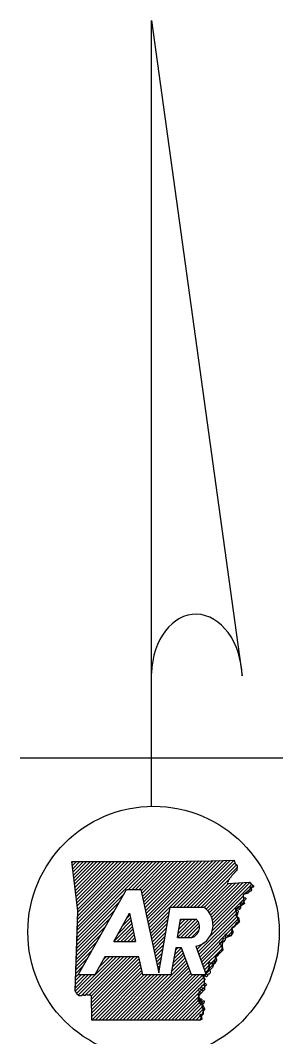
# Model space of a CAD drawing. Extents: x -117616 to 64730, y 54117 to 789866.
# Drawn here: x 62328.5 to 62372.9, y 55691.7 to 55863.5 of the extents above; entities that cross this region are included whole.
import ezdxf

# ---------------------------------------------------------------- set-up
doc = ezdxf.new("R2010")
doc.units = 0
doc.layers.add('R_Draft', color=7, linetype='Continuous')
doc.layers.add('R_Water Annot', color=7, linetype='Continuous')

msp = doc.modelspace()

# ---------------------------------------------------------------- linework, layer by layer
at = {"layer": 'R_Draft'}
for p, q in [((62350.73, 55863.5), (62366.07, 55752.7)), ((62350.73, 55730.63), (62350.73, 55863.5)), ((62328.54, 55738.85), (62372.92, 55738.85)), ((62338.31, 55702.13), (62346.5, 55716.6)), ((62346.5, 55716.6), (62348.94, 55716.6)), ((62344.34, 55707.81), (62347.02, 55712.55)), ((62353.88, 55713.59), (62359.57, 55713.59)), ((62355.65, 55711.54), (62358.33, 55711.54)), ((62344.34, 55707.81), (62348.03, 55707.81)), ((62355.12, 55708.45), (62357.56, 55708.45)), ((62355.8, 55706.74), (62354.82, 55706.74)), ((62357.5, 55702.13), (62355.8, 55706.74)), ((62358.21, 55706.98), (62360, 55702.13)), ((62342.84, 55705.17), (62341.12, 55702.13)), ((62348.6, 55705.17), (62342.84, 55705.17)), ((62341.12, 55702.13), (62338.31, 55702.13)), ((62354.02, 55702.13), (62349.25, 55702.13)), ((62360, 55702.13), (62357.5, 55702.13))]:
    msp.add_line(p, q, dxfattribs=at)
for points in [[(62337.25, 55721.29), (62345.35, 55721.29), (62352.47, 55721.31), (62360.85, 55721.43), (62364.74, 55721.53)], [(62337.25, 55721.3), (62345.35, 55721.29), (62352.46, 55721.31), (62360.85, 55721.44), (62364.74, 55721.53)], [(62337.84, 55699.37), (62338.29, 55712.97), (62337.25, 55721.3)], [(62338.14, 55708.7), (62338.29, 55712.97), (62337.25, 55721.29)], [(62367.29, 55717.8), (62367.99, 55717.07), (62366.24, 55715.63), (62366.43, 55714.18), (62364.93, 55713.19), (62365.44, 55710.96), (62364.29, 55709.91), (62364.18, 55708.76), (62362.78, 55708.26), (62362.56, 55706.09), (62361.55, 55705.01), (62361.06, 55703.38), (62359.59, 55702.04), (62359.7, 55699.66), (62358.7, 55698.54), (62359.61, 55696.51), (62358.98, 55694.48)], [(62363.54, 55717.62), (62367.34, 55717.81)], [(62363.54, 55717.61), (62367.34, 55717.81)], [(62348.94, 55716.6), (62351.95, 55702.52), (62353.88, 55713.59)], [(62347.02, 55712.55), (62348.03, 55707.81)], [(62355.12, 55708.45), (62355.65, 55711.54)], [(62337.84, 55699.37), (62338.14, 55708.7)], [(62354.82, 55706.74), (62354.02, 55702.13)], [(62349.25, 55702.13), (62348.6, 55705.17)], [(62358.98, 55694.48), (62340.62, 55694.51), (62340.61, 55698.57)], [(62358.98, 55694.48), (62340.62, 55694.51), (62340.61, 55698.57)]]:
    msp.add_lwpolyline(points, dxfattribs=at)
for centre, major_axis, ratio, start_param, end_param in [((62358.39, 55752.46), (-0.33, 10.65), 0.719778, 4.712385, 7.768526), ((62357.46, 55710.58), (-3.68, 0), 0.999987, 1.777838, 4.099264), ((62356.97, 55710.24), (-1.88, 0), 0.999987, 1.887169, 3.90762)]:
    msp.add_ellipse(centre, major_axis=major_axis, ratio=ratio, start_param=start_param, end_param=end_param, dxfattribs=at)
msp.add_ellipse((62351.08, 55709.38), major_axis=(21.26, 0), ratio=0.999976, dxfattribs=at)
for points in [[(62364.74, 55721.53), (62364.76, 55721.31), (62364.83, 55721.19), (62364.84, 55720.98), (62364.93, 55720.89), (62365.08, 55720.8), (62365.2, 55720.66), (62365.24, 55720.49), (62365.19, 55720.31), (62365.18, 55720.11), (62365.17, 55719.94), (62365.13, 55719.79), (62365.02, 55719.66), (62364.9, 55719.57), (62364.8, 55719.47), (62364.72, 55719.36), (62364.59, 55719.24), (62364.46, 55719.11), (62364.35, 55719), (62364.25, 55718.86), (62364.2, 55718.71), (62364.08, 55718.59), (62363.99, 55718.49), (62363.87, 55718.36), (62363.81, 55718.23), (62363.7, 55718.07), (62363.67, 55717.92), (62363.6, 55717.8), (62363.59, 55717.78)], [(62364.74, 55721.53), (62364.76, 55721.31), (62364.84, 55721.19), (62364.85, 55720.98), (62364.93, 55720.89), (62365.08, 55720.8), (62365.21, 55720.65), (62365.24, 55720.48), (62365.2, 55720.31), (62365.19, 55720.11), (62365.17, 55719.94), (62365.14, 55719.79), (62365.02, 55719.66), (62364.9, 55719.57), (62364.79, 55719.47), (62364.72, 55719.36), (62364.59, 55719.24), (62364.46, 55719.11), (62364.35, 55719), (62364.25, 55718.86), (62364.2, 55718.71), (62364.08, 55718.59), (62363.99, 55718.49), (62363.87, 55718.36), (62363.81, 55718.22), (62363.7, 55718.07), (62363.67, 55717.92), (62363.6, 55717.8), (62363.59, 55717.78)], [(62367.29, 55717.8), (62367.34, 55717.81), (62367.51, 55717.63), (62367.58, 55717.48), (62367.7, 55717.39), (62367.82, 55717.35), (62367.92, 55717.23), (62367.98, 55717.11), (62367.95, 55716.99), (62367.81, 55716.99), (62367.65, 55716.96), (62367.5, 55716.97), (62367.38, 55716.86), (62367.49, 55716.73), (62367.64, 55716.6), (62367.68, 55716.47), (62367.6, 55716.34), (62367.43, 55716.27), (62367.28, 55716.21), (62367.14, 55716.09), (62367.07, 55715.97), (62366.92, 55715.92), (62366.76, 55715.88), (62366.62, 55715.86), (62366.46, 55715.83), (62366.3, 55715.76), (62366.24, 55715.63), (62366.26, 55715.44), (62366.25, 55715.25), (62366.42, 55715.18), (62366.56, 55715.18), (62366.71, 55715.1), (62366.69, 55714.99), (62366.58, 55714.85), (62366.46, 55714.74), (62366.33, 55714.69), (62366.22, 55714.58), (62366.26, 55714.47), (62366.36, 55714.41), (62366.44, 55714.29), (62366.43, 55714.19), (62366.31, 55714.11), (62366.18, 55714.14), (62366.08, 55714.27), (62365.97, 55714.3), (62365.88, 55714.35), (62365.77, 55714.29), (62365.77, 55714.14), (62365.73, 55713.99), (62365.76, 55713.87), (62365.8, 55713.71), (62365.8, 55713.59), (62365.76, 55713.42), (62365.67, 55713.24), (62365.58, 55713.19), (62365.53, 55713.38), (62365.52, 55713.53), (62365.45, 55713.63), (62365.38, 55713.63), (62365.27, 55713.56), (62365.16, 55713.44), (62365.01, 55713.31), (62364.93, 55713.19), (62364.97, 55713.03), (62365.08, 55712.99), (62365.17, 55713.02), (62365.21, 55713.12), (62365.29, 55713.14), (62365.38, 55712.98)], [(62365.38, 55712.98), (62365.4, 55712.84), (62365.31, 55712.68), (62365.28, 55712.53), (62365.29, 55712.37), (62365.13, 55712.29), (62365, 55712.18), (62365.08, 55712.06), (62365.23, 55711.96), (62365.38, 55711.87), (62365.47, 55711.78), (62365.49, 55711.58), (62365.52, 55711.45), (62365.57, 55711.27), (62365.59, 55711.14), (62365.5, 55710.99), (62365.4, 55710.96), (62365.28, 55711), (62365.16, 55711.01), (62365.05, 55710.91), (62364.98, 55710.77), (62364.9, 55710.63), (62364.84, 55710.51), (62364.79, 55710.38), (62364.68, 55710.23), (62364.54, 55710.2), (62364.38, 55710.16), (62364.29, 55710.05), (62364.31, 55709.87), (62364.4, 55709.74), (62364.46, 55709.59), (62364.51, 55709.45), (62364.49, 55709.28), (62364.42, 55709.15), (62364.33, 55709.08), (62364.29, 55708.92), (62364.22, 55708.8), (62364.16, 55708.76), (62364.04, 55708.77), (62363.91, 55708.79), (62363.8, 55708.78), (62363.7, 55708.73), (62363.59, 55708.76), (62363.48, 55708.88), (62363.39, 55708.97), (62363.29, 55709.01), (62363.18, 55708.95), (62363.17, 55708.79), (62363.22, 55708.62), (62363.26, 55708.39), (62363.22, 55708.25), (62363.2, 55708.02)], [(62363.2, 55708.02), (62363.03, 55707.88), (62362.95, 55707.74), (62362.5, 55707.78), (62362.51, 55707.63), (62362.36, 55707.55), (62362.21, 55707.44), (62362.29, 55707.32), (62362.45, 55707.21), (62362.6, 55707.13), (62362.69, 55707.04), (62362.71, 55706.83), (62362.74, 55706.71), (62362.79, 55706.52), (62362.81, 55706.4), (62362.72, 55706.25), (62362.61, 55706.22), (62362.51, 55706.26), (62362.38, 55706.27), (62362.27, 55706.17), (62362.2, 55706.03), (62362.12, 55705.88), (62362.06, 55705.76), (62362.01, 55705.63), (62361.9, 55705.48), (62361.77, 55705.46), (62361.6, 55705.42), (62361.51, 55705.31), (62361.52, 55705.12), (62361.61, 55705), (62361.68, 55704.84), (62361.73, 55704.71), (62361.71, 55704.54), (62361.64, 55704.41), (62361.55, 55704.33), (62361.51, 55704.18), (62361.44, 55704.05), (62361.38, 55704.02), (62361.26, 55704.03), (62361.13, 55704.05), (62361.02, 55704.04), (62360.92, 55703.99), (62360.81, 55704.02), (62360.7, 55704.14), (62360.61, 55704.23), (62360.51, 55704.27), (62360.4, 55704.21), (62360.39, 55704.05), (62360.44, 55703.88), (62360.48, 55703.64), (62360.44, 55703.51), (62360.42, 55703.27)], [(62360.42, 55703.27), (62360.41, 55703.27), (62360.32, 55703.15), (62360.37, 55702.98), (62360.57, 55702.91), (62360.66, 55702.74), (62360.66, 55702.59), (62360.6, 55702.38), (62360.5, 55702.28), (62360.33, 55702.24), (62360.2, 55702.22), (62360.18, 55701.99), (62360.11, 55701.87), (62360.01, 55701.84), (62359.86, 55701.91), (62359.77, 55701.95), (62359.66, 55702), (62359.52, 55702.08), (62359.41, 55702.07), (62359.44, 55701.85), (62359.45, 55701.84), (62359.57, 55701.67), (62359.69, 55701.54), (62359.75, 55701.39)], [(62360.42, 55703.27), (62360.41, 55703.27), (62360.32, 55703.15), (62360.37, 55702.98), (62360.57, 55702.91), (62360.66, 55702.74), (62360.66, 55702.59), (62360.6, 55702.38), (62360.5, 55702.28), (62360.33, 55702.24), (62360.2, 55702.22), (62360.18, 55701.99), (62360.11, 55701.87), (62360.01, 55701.84), (62359.86, 55701.91), (62359.77, 55701.95), (62359.66, 55702), (62359.52, 55702.08), (62359.41, 55702.07), (62359.44, 55701.85), (62359.45, 55701.84), (62359.57, 55701.67), (62359.69, 55701.54), (62359.75, 55701.39)], [(62359.75, 55701.39), (62359.7, 55701.27), (62359.64, 55701.07), (62359.66, 55700.9), (62359.74, 55700.76), (62359.85, 55700.68), (62359.99, 55700.56), (62359.98, 55700.38), (62359.9, 55700.32), (62359.72, 55700.36), (62359.59, 55700.43), (62359.47, 55700.39), (62359.32, 55700.32), (62359.2, 55700.3), (62359.21, 55700.06), (62359.36, 55699.89), (62359.5, 55699.89), (62359.66, 55699.87), (62359.71, 55699.69), (62359.62, 55699.54), (62359.47, 55699.46), (62359.28, 55699.55), (62359.14, 55699.65), (62359.01, 55699.74), (62358.84, 55699.78), (62358.74, 55699.76), (62358.7, 55699.55), (62358.78, 55699.36), (62358.91, 55699.23), (62359.03, 55699.06), (62359.01, 55698.93), (62358.92, 55698.9), (62358.76, 55698.87), (62358.66, 55698.82), (62358.64, 55698.78), (62358.69, 55698.61), (62358.73, 55698.42), (62358.73, 55698.28), (62358.68, 55698.15), (62358.59, 55697.95), (62358.6, 55697.82), (62358.66, 55697.76), (62358.74, 55697.78), (62358.84, 55697.85), (62358.9, 55697.93), (62358.96, 55698.03), (62359.06, 55698.11), (62359.19, 55698.04), (62359.22, 55697.88), (62359.15, 55697.75), (62359.04, 55697.69), (62358.91, 55697.64), (62358.82, 55697.53), (62358.84, 55697.4), (62358.92, 55697.33), (62359.1, 55697.36), (62359.23, 55697.42), (62359.3, 55697.49), (62359.38, 55697.57), (62359.43, 55697.66), (62359.49, 55697.75), (62359.61, 55697.78), (62359.66, 55697.7), (62359.64, 55697.53), (62359.57, 55697.37), (62359.48, 55697.23), (62359.37, 55697.14), (62359.24, 55696.93), (62359.27, 55696.74), (62359.32, 55696.58), (62359.39, 55696.47), (62359.51, 55696.49), (62359.64, 55696.51), (62359.72, 55696.44), (62359.71, 55696.3), (62359.61, 55696.16), (62359.52, 55696.03), (62359.47, 55695.86), (62359.49, 55695.73), (62359.49, 55695.62), (62359.45, 55695.49), (62359.38, 55695.42), (62359.19, 55695.42), (62359, 55695.44), (62358.89, 55695.38), (62358.91, 55695.21), (62359.03, 55695.09), (62359.11, 55695.02), (62359.22, 55694.88), (62359.27, 55694.77), (62359.26, 55694.67), (62359.18, 55694.58), (62358.98, 55694.48)], [(62359.75, 55701.39), (62359.7, 55701.27), (62359.64, 55701.07), (62359.66, 55700.9), (62359.74, 55700.76), (62359.85, 55700.68), (62359.99, 55700.56), (62359.98, 55700.38), (62359.9, 55700.32), (62359.72, 55700.36), (62359.59, 55700.43), (62359.47, 55700.39), (62359.32, 55700.32), (62359.2, 55700.3), (62359.21, 55700.06), (62359.36, 55699.89), (62359.5, 55699.89), (62359.66, 55699.87), (62359.71, 55699.69), (62359.62, 55699.54), (62359.47, 55699.46), (62359.28, 55699.55), (62359.14, 55699.65), (62359.01, 55699.74), (62358.84, 55699.78), (62358.74, 55699.76), (62358.7, 55699.55), (62358.78, 55699.36), (62358.91, 55699.23), (62359.03, 55699.06), (62359.01, 55698.93), (62358.92, 55698.9), (62358.76, 55698.87), (62358.66, 55698.82), (62358.64, 55698.78), (62358.69, 55698.61), (62358.73, 55698.42), (62358.73, 55698.28), (62358.68, 55698.15), (62358.59, 55697.95), (62358.6, 55697.82), (62358.66, 55697.76), (62358.74, 55697.78), (62358.84, 55697.85), (62358.9, 55697.93), (62358.96, 55698.03), (62359.06, 55698.11), (62359.19, 55698.04), (62359.22, 55697.88), (62359.15, 55697.75), (62359.04, 55697.69), (62358.91, 55697.64), (62358.82, 55697.53), (62358.84, 55697.4), (62358.92, 55697.33), (62359.1, 55697.36), (62359.23, 55697.42), (62359.3, 55697.49), (62359.38, 55697.57), (62359.43, 55697.66), (62359.49, 55697.75), (62359.61, 55697.78), (62359.66, 55697.7), (62359.64, 55697.53), (62359.57, 55697.37), (62359.48, 55697.23), (62359.37, 55697.14), (62359.24, 55696.93), (62359.27, 55696.74), (62359.32, 55696.58), (62359.39, 55696.47), (62359.51, 55696.49), (62359.64, 55696.51), (62359.72, 55696.44), (62359.71, 55696.3), (62359.61, 55696.16), (62359.52, 55696.03), (62359.47, 55695.86), (62359.49, 55695.73), (62359.49, 55695.62), (62359.45, 55695.49), (62359.38, 55695.42), (62359.19, 55695.42), (62359, 55695.44), (62358.89, 55695.38), (62358.91, 55695.21), (62359.03, 55695.09), (62359.11, 55695.02), (62359.22, 55694.88), (62359.27, 55694.77), (62359.26, 55694.67), (62359.18, 55694.58), (62358.98, 55694.48)], [(62340.61, 55698.57), (62340.63, 55698.56), (62340.53, 55698.62), (62340.4, 55698.69), (62340.25, 55698.7), (62340.07, 55698.72), (62339.91, 55698.73), (62339.76, 55698.84), (62339.59, 55698.73), (62339.39, 55698.65), (62339.28, 55698.74), (62339.14, 55698.68), (62339.04, 55698.71), (62338.86, 55698.59), (62338.7, 55698.64), (62338.58, 55698.6), (62338.43, 55698.61), (62338.4, 55698.78), (62338.25, 55698.8), (62338.13, 55698.87), (62338.04, 55699.05), (62337.98, 55699.18), (62337.84, 55699.37)], [(62340.61, 55698.57), (62340.63, 55698.56), (62340.53, 55698.62), (62340.4, 55698.69), (62340.26, 55698.7), (62340.07, 55698.72), (62339.92, 55698.74), (62339.75, 55698.84), (62339.58, 55698.73), (62339.39, 55698.65), (62339.28, 55698.74), (62339.14, 55698.68), (62339.04, 55698.71), (62338.86, 55698.59), (62338.7, 55698.64), (62338.58, 55698.6), (62338.43, 55698.61), (62338.4, 55698.78), (62338.25, 55698.8), (62338.13, 55698.87), (62338.04, 55699.05), (62337.98, 55699.18), (62337.84, 55699.37)]]:
    msp.add_spline(points, degree=3, dxfattribs=at)
at = {"layer": 'R_Water Annot'}
for p, q in [((62337.27, 55721.11), (62337.46, 55721.3)), ((62337.34, 55720.59), (62338.04, 55721.3)), ((62337.4, 55720.07), (62338.63, 55721.29)), ((62337.47, 55719.55), (62339.22, 55721.29)), ((62337.53, 55719.02), (62339.8, 55721.29)), ((62337.6, 55718.5), (62340.39, 55721.29)), ((62337.66, 55717.98), (62340.98, 55721.29)), ((62337.73, 55717.46), (62341.56, 55721.29)), ((62337.79, 55716.93), (62342.15, 55721.29)), ((62337.86, 55716.41), (62342.74, 55721.29)), ((62337.92, 55715.89), (62343.32, 55721.29)), ((62337.99, 55715.37), (62343.91, 55721.29)), ((62338.05, 55714.85), (62344.5, 55721.29)), ((62338.12, 55714.32), (62345.09, 55721.29)), ((62338.14, 55708.47), (62350.97, 55721.3)), ((62338.16, 55709.08), (62350.38, 55721.3)), ((62338.18, 55709.68), (62349.79, 55721.3)), ((62338.18, 55713.8), (62345.67, 55721.29)), ((62338.2, 55710.29), (62349.21, 55721.3)), ((62338.22, 55710.9), (62348.62, 55721.3)), ((62338.24, 55711.51), (62348.03, 55721.3)), ((62338.25, 55713.28), (62346.26, 55721.29)), ((62338.26, 55712.11), (62347.44, 55721.3)), ((62338.28, 55712.72), (62346.85, 55721.29)), ((62346.86, 55716.6), (62351.56, 55721.3)), ((62347.45, 55716.6), (62352.15, 55721.31)), ((62348.03, 55716.6), (62352.74, 55721.31)), ((62348.62, 55716.6), (62353.34, 55721.32)), ((62348.99, 55716.38), (62353.93, 55721.33)), ((62349.09, 55715.9), (62354.53, 55721.34)), ((62349.19, 55715.41), (62355.13, 55721.35)), ((62349.3, 55714.93), (62355.72, 55721.36)), ((62349.4, 55714.45), (62356.32, 55721.37)), ((62349.5, 55713.96), (62356.92, 55721.37)), ((62349.61, 55713.48), (62357.51, 55721.38)), ((62349.71, 55713), (62358.11, 55721.39)), ((62349.82, 55712.51), (62358.71, 55721.4)), ((62349.92, 55712.03), (62359.3, 55721.41)), ((62350.02, 55711.54), (62359.9, 55721.42)), ((62350.13, 55711.06), (62360.5, 55721.43)), ((62350.23, 55710.58), (62361.09, 55721.44)), ((62350.33, 55710.09), (62361.7, 55721.46)), ((62354.41, 55713.59), (62362.3, 55721.47)), ((62355, 55713.59), (62362.9, 55721.48)), ((62355.59, 55713.59), (62363.5, 55721.5)), ((62356.18, 55713.59), (62364.1, 55721.51)), ((62356.76, 55713.59), (62364.7, 55721.53)), ((62357.35, 55713.59), (62364.83, 55721.07)), ((62357.94, 55713.59), (62365.12, 55720.77)), ((62358.52, 55713.59), (62365.19, 55720.25)), ((62359.11, 55713.59), (62363.85, 55718.33)), ((62359.65, 55713.53), (62363.74, 55717.62)), ((62359.97, 55713.26), (62364.36, 55717.65)), ((62360.25, 55712.96), (62364.97, 55717.69)), ((62360.51, 55712.63), (62365.59, 55717.72)), ((62360.72, 55712.26), (62366.21, 55717.75)), ((62360.9, 55711.85), (62366.83, 55717.78)), ((62361.04, 55711.4), (62367.39, 55717.75)), ((62338.12, 55707.86), (62346.04, 55715.79)), ((62361.12, 55710.89), (62367.66, 55717.44)), ((62367.4, 55716.59), (62367.94, 55717.13)), ((62338.1, 55707.25), (62345.28, 55714.43)), ((62361, 55709.6), (62366.33, 55714.93)), ((62361.12, 55710.31), (62366.26, 55715.45)), ((62365.67, 55713.69), (62366.4, 55714.41)), ((62338.08, 55706.65), (62344.51, 55713.08)), ((62350.44, 55709.61), (62353.77, 55712.94)), ((62358.57, 55706), (62365.09, 55712.51)), ((62360.49, 55708.5), (62364.98, 55712.99)), ((62338.06, 55706.04), (62343.74, 55711.72)), ((62344.37, 55707.81), (62347.39, 55710.83)), ((62345.07, 55709.1), (62347.28, 55711.32)), ((62345.84, 55710.46), (62347.18, 55711.8)), ((62346.6, 55711.81), (62347.07, 55712.28)), ((62350.54, 55709.13), (62353.65, 55712.23)), ((62350.64, 55708.64), (62353.52, 55711.52)), ((62350.75, 55708.16), (62353.4, 55710.81)), ((62355.12, 55708.45), (62358.21, 55711.54)), ((62355.24, 55709.16), (62357.62, 55711.54)), ((62355.36, 55709.87), (62357.04, 55711.54)), ((62355.49, 55710.58), (62356.45, 55711.54)), ((62355.61, 55711.29), (62355.86, 55711.54)), ((62355.71, 55708.45), (62358.54, 55711.28)), ((62356.29, 55708.45), (62358.73, 55710.89)), ((62358.73, 55705.57), (62365.2, 55712.03)), ((62358.89, 55705.14), (62365.31, 55711.56)), ((62359.05, 55704.71), (62365.41, 55711.08)), ((62338.02, 55704.82), (62342.21, 55709.02)), ((62338.04, 55705.43), (62342.98, 55710.37)), ((62344.95, 55707.81), (62347.49, 55710.35)), ((62345.54, 55707.81), (62347.59, 55709.86)), ((62346.13, 55707.81), (62347.7, 55709.38)), ((62346.72, 55707.81), (62347.8, 55708.9)), ((62350.85, 55707.67), (62353.27, 55710.1)), ((62350.95, 55707.19), (62353.15, 55709.39)), ((62356.88, 55708.45), (62358.84, 55710.42)), ((62357.47, 55708.45), (62358.79, 55709.78)), ((62363.41, 55708.48), (62364.23, 55709.31)), ((62338, 55704.22), (62341.44, 55707.66)), ((62347.3, 55707.81), (62347.9, 55708.41)), ((62347.89, 55707.81), (62348.01, 55707.93)), ((62351.06, 55706.71), (62353.03, 55708.67)), ((62351.16, 55706.22), (62352.9, 55707.96)), ((62351.26, 55705.74), (62352.78, 55707.25)), ((62358.42, 55706.43), (62359.53, 55707.55)), ((62359.21, 55704.28), (62362.73, 55707.81)), ((62359.37, 55703.86), (62362.67, 55707.15)), ((62337.98, 55703.61), (62340.68, 55706.31)), ((62351.37, 55705.25), (62352.65, 55706.54)), ((62351.47, 55704.77), (62352.53, 55705.83)), ((62354.24, 55703.43), (62356.27, 55705.46)), ((62354.36, 55704.14), (62356.12, 55705.89)), ((62354.49, 55704.85), (62355.96, 55706.32)), ((62354.61, 55705.56), (62355.79, 55706.74)), ((62354.74, 55706.27), (62355.2, 55706.74)), ((62358.26, 55706.86), (62358.44, 55707.04)), ((62359.52, 55703.43), (62362.6, 55706.5)), ((62337.96, 55703), (62339.91, 55704.95)), ((62338.06, 55699), (62344.24, 55705.17)), ((62338.41, 55698.76), (62344.82, 55705.17)), ((62338.83, 55698.59), (62345.41, 55705.17)), ((62339.53, 55698.7), (62346, 55705.17)), ((62340.13, 55698.71), (62346.59, 55705.17)), ((62340.59, 55698.59), (62347.17, 55705.17)), ((62340.61, 55697.43), (62348.35, 55705.17)), ((62340.61, 55698.02), (62347.76, 55705.17)), ((62340.61, 55696.85), (62348.66, 55704.89)), ((62340.61, 55696.26), (62348.76, 55704.41)), ((62340.61, 55695.68), (62348.86, 55703.93)), ((62341.79, 55703.31), (62343.65, 55705.17)), ((62342.56, 55704.67), (62343.06, 55705.17)), ((62346.49, 55694.5), (62356.59, 55704.6)), ((62347.08, 55694.5), (62356.75, 55704.18)), ((62347.66, 55694.5), (62356.91, 55703.75)), ((62351.58, 55704.29), (62352.41, 55705.12)), ((62351.68, 55703.8), (62352.28, 55704.41)), ((62354.12, 55702.72), (62356.43, 55705.03)), ((62359.68, 55703), (62361.48, 55704.8)), ((62359.84, 55702.57), (62361.23, 55703.96)), ((62337.84, 55699.37), (62340.61, 55702.13)), ((62337.86, 55699.96), (62340.03, 55702.13)), ((62337.88, 55700.57), (62339.44, 55702.13)), ((62337.9, 55701.18), (62338.85, 55702.13)), ((62337.92, 55701.79), (62338.38, 55702.25)), ((62337.94, 55702.39), (62339.14, 55703.6)), ((62340.62, 55695.09), (62348.97, 55703.44)), ((62340.63, 55694.51), (62349.07, 55702.96)), ((62341.21, 55694.51), (62349.17, 55702.47)), ((62341.8, 55694.51), (62349.42, 55702.13)), ((62342.38, 55694.51), (62350.01, 55702.13)), ((62342.97, 55694.51), (62350.6, 55702.13)), ((62343.56, 55694.51), (62351.18, 55702.13)), ((62344.14, 55694.51), (62351.77, 55702.13)), ((62344.73, 55694.51), (62352.36, 55702.13)), ((62345.32, 55694.5), (62352.95, 55702.13)), ((62345.9, 55694.5), (62353.53, 55702.13)), ((62348.25, 55694.5), (62357.07, 55703.32)), ((62348.83, 55694.5), (62357.22, 55702.89)), ((62349.42, 55694.5), (62357.38, 55702.46)), ((62350.01, 55694.5), (62357.65, 55702.13)), ((62350.59, 55694.5), (62358.23, 55702.13)), ((62351.18, 55694.49), (62358.82, 55702.13)), ((62351.77, 55694.49), (62359.41, 55702.13)), ((62351.78, 55703.32), (62352.16, 55703.7)), ((62351.89, 55702.84), (62352.03, 55702.98)), ((62352.35, 55694.49), (62359.6, 55701.74)), ((62352.94, 55694.49), (62359.63, 55701.18)), ((62353.53, 55694.49), (62359.66, 55700.62)), ((62354.11, 55694.49), (62359.68, 55700.06)), ((62354.7, 55694.49), (62358.72, 55698.51)), ((62355.28, 55694.49), (62358.9, 55698.1)), ((62355.87, 55694.49), (62359.08, 55697.7)), ((62356.46, 55694.49), (62359.26, 55697.29)), ((62357.04, 55694.49), (62359.44, 55696.88)), ((62357.63, 55694.48), (62359.59, 55696.45)), ((62358.22, 55694.48), (62359.33, 55695.6)), ((62358.8, 55694.48), (62359.06, 55694.74))]:
    msp.add_line(p, q, dxfattribs=at)

doc.saveas('drawing.dxf')
